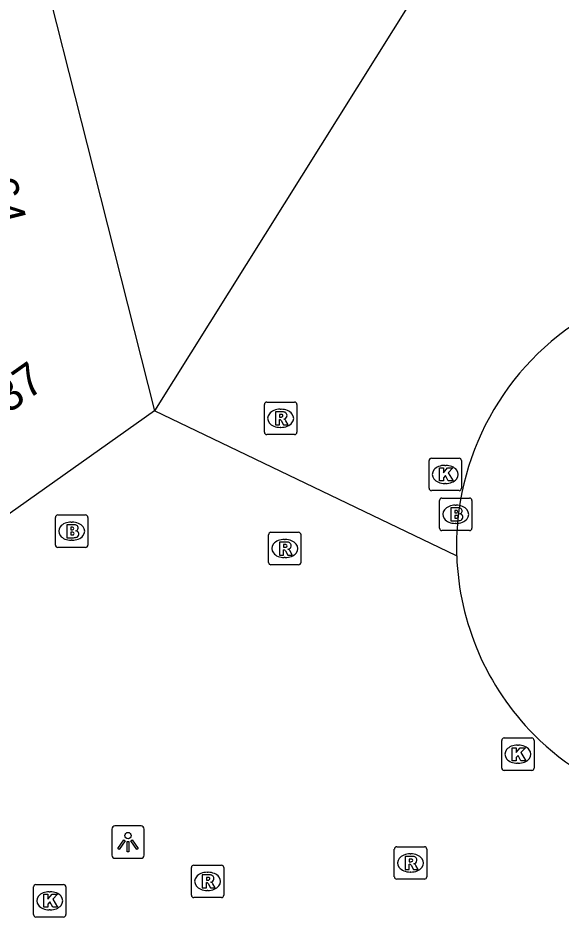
# Model space of a CAD drawing. Extents: x 161087 to 161922, y 382574 to 383873.
# Drawn here: x 161332.08 to 161348.83, y 383402.53 to 383430.23 of the extents above; entities that cross this region are included whole.
import ezdxf

# ---------------------------------------------------------------- set-up
doc = ezdxf.new("R2010")
doc.units = 0
for name, color, linetype in [('IMGEO_Brandkraan', 7, 'Continuous'), ('IMGEO_Kolk', 7, 'Continuous'), ('IMGEO_Lichtpunt', 7, 'Continuous'), ('IMGEO_Pand', 7, 'Continuous'), ('IMGEO_Pand_nummerreeks', 7, 'Continuous'), ('IMGEO_Rioolput', 7, 'Continuous'), ('IMGEO_Voetgangersgebied_open', 7, 'Continuous'), ('IMGEO_Voetpad_open', 7, 'Continuous')]:
    doc.layers.add(name, color=color, linetype=linetype)

msp = doc.modelspace()

# ---------------------------------------------------------------- linework, layer by layer
at = {"layer": 'IMGEO_Brandkraan'}
for p, q in [((161345.155, 383415.438), (161346.007, 383415.438)), ((161345.08, 383414.512), (161345.08, 383415.364)), ((161345.568, 383415.218), (161345.593, 383415.218)), ((161346.081, 383415.364), (161346.081, 383414.512)), ((161333.238, 383413.992), (161333.238, 383414.844)), ((161333.313, 383414.918), (161334.165, 383414.918)), ((161334.239, 383414.844), (161334.239, 383413.992)), ((161333.726, 383414.698), (161333.751, 383414.698)), ((161345.591, 383414.658), (161345.566, 383414.658)), ((161346.007, 383414.438), (161345.155, 383414.438)), ((161333.749, 383414.138), (161333.724, 383414.138)), ((161334.165, 383413.918), (161333.313, 383413.918))]:
    msp.add_line(p, q, dxfattribs=at)
for points in [[(161345.155, 383415.438), (161346.007, 383415.438)], [(161345.08, 383414.512), (161345.08, 383415.364)], [(161345.428, 383415.138), (161345.428, 383414.738), (161345.641, 383414.738)], [(161345.659, 383415.138), (161345.428, 383415.138)], [(161346.081, 383415.364), (161346.081, 383414.512)], [(161333.238, 383413.992), (161333.238, 383414.844)], [(161333.313, 383414.918), (161334.165, 383414.918)], [(161334.239, 383414.844), (161334.239, 383413.992)], [(161345.607, 383415.057), (161345.553, 383415.057), (161345.553, 383414.981)], [(161345.553, 383414.981), (161345.606, 383414.981)], [(161345.615, 383414.905), (161345.553, 383414.905), (161345.553, 383414.824)], [(161333.586, 383414.618), (161333.586, 383414.218), (161333.799, 383414.218)], [(161333.817, 383414.618), (161333.586, 383414.618)], [(161345.553, 383414.824), (161345.615, 383414.824)], [(161333.765, 383414.537), (161333.711, 383414.537), (161333.711, 383414.461)], [(161333.711, 383414.461), (161333.764, 383414.461)], [(161333.773, 383414.385), (161333.711, 383414.385), (161333.711, 383414.304)], [(161333.711, 383414.304), (161333.773, 383414.304)], [(161346.007, 383414.438), (161345.155, 383414.438)], [(161334.165, 383413.918), (161333.313, 383413.918)]]:
    msp.add_lwpolyline(points, dxfattribs=at)
for centre, radius, start, end in [((161345.157, 383415.362), 0.0765, 91.552, 178.448), ((161345.157, 383415.362), 0.0765, 91.552, 178.448), ((161346.005, 383415.362), 0.0765, 1.552, 88.448), ((161346.005, 383415.362), 0.0765, 1.552, 88.448), ((161345.663, 383414.993), 0.145, 59.4692, 91.5367), ((161333.315, 383414.842), 0.0765, 91.552, 178.448), ((161333.315, 383414.842), 0.0765, 91.552, 178.448), ((161334.163, 383414.842), 0.0765, 1.552, 88.448), ((161334.163, 383414.842), 0.0765, 1.552, 88.448), ((161345.608, 383415.019), 0.0379, 267.8285, 90.9355), ((161345.616, 383414.864), 0.0404, 269.8759, 90.5077), ((161345.688, 383415.04), 0.0922, 285.5137, 58.1501), ((161345.693, 383414.848), 0.105, 301.3115, 78.989), ((161333.821, 383414.473), 0.145, 59.4692, 91.5367), ((161333.846, 383414.52), 0.0922, 285.5137, 58.1501), ((161345.647, 383414.989), 0.251, 268.6676, 293.5347), ((161333.766, 383414.499), 0.0379, 267.8285, 90.9355), ((161333.774, 383414.344), 0.0404, 269.8759, 90.5077), ((161333.851, 383414.328), 0.105, 301.3115, 78.989), ((161345.157, 383414.514), 0.0765, 181.552, 268.448), ((161345.157, 383414.514), 0.0765, 181.552, 268.448), ((161346.005, 383414.514), 0.0765, 271.552, 358.448), ((161346.005, 383414.514), 0.0765, 271.552, 358.448), ((161333.805, 383414.469), 0.251, 268.6676, 293.5347), ((161333.315, 383413.994), 0.0765, 181.552, 268.448), ((161333.315, 383413.994), 0.0765, 181.552, 268.448), ((161334.163, 383413.994), 0.0765, 271.552, 358.448), ((161334.163, 383413.994), 0.0765, 271.552, 358.448)]:
    msp.add_arc(centre, radius, start, end, dxfattribs=at)
for centre, major_axis, ratio, start_param, end_param in [((161345.567, 383414.938), (-0.387, 0.002), 0.722429, 4.712389, 7.853982), ((161345.592, 383414.938), (-0.39, 0.002), 0.717154, 1.570796, 4.712389), ((161333.725, 383414.418), (-0.387, 0.002), 0.722429, 4.712389, 7.853982), ((161333.75, 383414.418), (-0.39, 0.002), 0.717154, 1.570796, 4.712389)]:
    msp.add_ellipse(centre, major_axis=major_axis, ratio=ratio, start_param=start_param, end_param=end_param, dxfattribs=at)
at = {"layer": 'IMGEO_Kolk'}
for p, q in [((161344.758, 383415.741), (161344.758, 383416.593)), ((161344.833, 383416.667), (161345.685, 383416.667)), ((161345.759, 383416.593), (161345.759, 383415.741)), ((161345.246, 383416.447), (161345.271, 383416.447)), ((161345.269, 383415.887), (161345.244, 383415.887)), ((161345.685, 383415.667), (161344.833, 383415.667)), ((161346.999, 383407.12), (161346.999, 383407.972)), ((161347.074, 383408.046), (161347.926, 383408.046)), ((161348, 383407.972), (161348, 383407.12)), ((161347.487, 383407.826), (161347.512, 383407.826)), ((161347.51, 383407.266), (161347.485, 383407.266)), ((161347.926, 383407.046), (161347.074, 383407.046)), ((161332.636, 383403.529), (161333.488, 383403.529)), ((161332.561, 383402.603), (161332.561, 383403.455)), ((161333.049, 383403.309), (161333.074, 383403.309)), ((161333.562, 383403.455), (161333.562, 383402.603)), ((161333.072, 383402.749), (161333.047, 383402.749)), ((161333.488, 383402.529), (161332.636, 383402.529))]:
    msp.add_line(p, q, dxfattribs=at)
for points in [[(161344.758, 383415.741), (161344.758, 383416.593)], [(161344.833, 383416.667), (161345.685, 383416.667)], [(161345.759, 383416.593), (161345.759, 383415.741)], [(161345.079, 383416.367), (161345.202, 383416.367), (161345.202, 383416.216), (161345.332, 383416.367), (161345.496, 383416.367), (161345.35, 383416.216), (161345.503, 383415.967), (161345.351, 383415.967), (161345.266, 383416.131), (161345.202, 383416.064), (161345.202, 383415.967), (161345.079, 383415.967), (161345.079, 383416.367)], [(161345.685, 383415.667), (161344.833, 383415.667)], [(161346.999, 383407.12), (161346.999, 383407.972)], [(161347.074, 383408.046), (161347.926, 383408.046)], [(161348, 383407.972), (161348, 383407.12)], [(161347.32, 383407.746), (161347.443, 383407.746), (161347.443, 383407.595), (161347.573, 383407.746), (161347.737, 383407.746), (161347.591, 383407.595), (161347.744, 383407.346), (161347.592, 383407.346), (161347.507, 383407.51), (161347.443, 383407.443), (161347.443, 383407.346), (161347.32, 383407.346), (161347.32, 383407.746)], [(161347.926, 383407.046), (161347.074, 383407.046)], [(161332.636, 383403.529), (161333.488, 383403.529)], [(161332.561, 383402.603), (161332.561, 383403.455)], [(161332.882, 383403.229), (161333.005, 383403.229), (161333.005, 383403.078), (161333.135, 383403.229), (161333.299, 383403.229), (161333.153, 383403.078), (161333.306, 383402.829), (161333.154, 383402.829), (161333.069, 383402.993), (161333.005, 383402.926), (161333.005, 383402.829), (161332.882, 383402.829), (161332.882, 383403.229)], [(161333.562, 383403.455), (161333.562, 383402.603)], [(161333.488, 383402.529), (161332.636, 383402.529)]]:
    msp.add_lwpolyline(points, dxfattribs=at)
for centre, start, end in [((161344.835, 383416.591), 91.552, 178.448), ((161344.835, 383416.591), 91.552, 178.448), ((161345.683, 383416.591), 1.552, 88.448), ((161345.683, 383416.591), 1.552, 88.448), ((161344.835, 383415.743), 181.552, 268.448), ((161344.835, 383415.743), 181.552, 268.448), ((161345.683, 383415.743), 271.552, 358.448), ((161345.683, 383415.743), 271.552, 358.448), ((161347.076, 383407.97), 91.552, 178.448), ((161347.076, 383407.97), 91.552, 178.448), ((161347.924, 383407.97), 1.552, 88.448), ((161347.924, 383407.97), 1.552, 88.448), ((161347.076, 383407.122), 181.552, 268.448), ((161347.076, 383407.122), 181.552, 268.448), ((161347.924, 383407.122), 271.552, 358.448), ((161347.924, 383407.122), 271.552, 358.448), ((161332.638, 383403.453), 91.552, 178.448), ((161332.638, 383403.453), 91.552, 178.448), ((161333.486, 383403.453), 1.552, 88.448), ((161333.486, 383403.453), 1.552, 88.448), ((161332.638, 383402.605), 181.552, 268.448), ((161332.638, 383402.605), 181.552, 268.448), ((161333.486, 383402.605), 271.552, 358.448), ((161333.486, 383402.605), 271.552, 358.448)]:
    msp.add_arc(centre, 0.0765, start, end, dxfattribs=at)
for centre, major_axis, ratio, start_param, end_param in [((161345.245, 383416.167), (-0.387, 0.002), 0.722429, 4.712389, 7.853982), ((161345.27, 383416.167), (-0.39, 0.002), 0.717154, 1.570796, 4.712389), ((161347.486, 383407.546), (-0.387, 0.002), 0.722429, 4.712389, 7.853982), ((161347.511, 383407.546), (-0.39, 0.002), 0.717154, 1.570796, 4.712389), ((161333.048, 383403.029), (-0.387, 0.002), 0.722429, 4.712389, 7.853982), ((161333.073, 383403.029), (-0.39, 0.002), 0.717154, 1.570796, 4.712389)]:
    msp.add_ellipse(centre, major_axis=major_axis, ratio=ratio, start_param=start_param, end_param=end_param, dxfattribs=at)
at = {"layer": 'IMGEO_Lichtpunt'}
for p, q in [((161334.977, 383405.239), (161334.977, 383404.432)), ((161334.977, 383405.239), (161334.977, 383404.432)), ((161335.879, 383405.334), (161335.071, 383405.334)), ((161335.879, 383405.334), (161335.071, 383405.334)), ((161335.973, 383404.432), (161335.973, 383405.239)), ((161335.973, 383404.432), (161335.973, 383405.239)), ((161335.071, 383404.338), (161335.879, 383404.338)), ((161335.071, 383404.338), (161335.879, 383404.338))]:
    msp.add_line(p, q, dxfattribs=at)
for points in [[(161335.351, 383404.903), (161335.39, 383404.875), (161335.202, 383404.613), (161335.164, 383404.64), (161335.351, 383404.903)], [(161335.563, 383404.875), (161335.601, 383404.902), (161335.788, 383404.64), (161335.749, 383404.612), (161335.563, 383404.875)], [(161335.453, 383404.855), (161335.5, 383404.855), (161335.5, 383404.533), (161335.453, 383404.533), (161335.453, 383404.855)]]:
    msp.add_lwpolyline(points, dxfattribs=at)
msp.add_circle((161335.476, 383405.037), 0.0994, dxfattribs=at)
for centre, start, end in [((161335.071, 383405.239), 90, 180), ((161335.071, 383405.239), 90, 180), ((161335.879, 383405.239), 0, 90), ((161335.879, 383405.239), 0, 90), ((161335.071, 383404.432), 180, 270), ((161335.071, 383404.432), 180, 270), ((161335.879, 383404.432), 270, 0), ((161335.879, 383404.432), 270, 360)]:
    msp.add_arc(centre, 0.0946, start, end, dxfattribs=at)
at = {"layer": 'IMGEO_Pand'}
for points in [[(161332.71, 383432.295), (161334.217, 383426.327), (161336.288, 383418.128)], [(161336.288, 383418.128), (161331.516, 383414.752)]]:
    msp.add_lwpolyline(points, dxfattribs=at)
at = {"layer": 'IMGEO_Rioolput'}
for p, q in [((161339.682, 383417.47), (161339.682, 383418.322)), ((161339.757, 383418.396), (161340.609, 383418.396)), ((161340.17, 383418.176), (161340.195, 383418.176)), ((161340.683, 383418.322), (161340.683, 383417.47)), ((161340.193, 383417.616), (161340.168, 383417.616)), ((161340.609, 383417.396), (161339.757, 383417.396)), ((161339.809, 383413.458), (161339.809, 383414.31)), ((161339.884, 383414.384), (161340.736, 383414.384)), ((161340.81, 383414.31), (161340.81, 383413.458)), ((161340.297, 383414.164), (161340.322, 383414.164)), ((161340.32, 383413.604), (161340.295, 383413.604)), ((161340.736, 383413.384), (161339.884, 383413.384)), ((161343.688, 383403.769), (161343.688, 383404.621)), ((161343.763, 383404.695), (161344.615, 383404.695)), ((161344.689, 383404.621), (161344.689, 383403.769)), ((161344.176, 383404.475), (161344.201, 383404.475)), ((161337.43, 383403.201), (161337.43, 383404.053)), ((161337.505, 383404.127), (161338.357, 383404.127)), ((161338.431, 383404.053), (161338.431, 383403.201)), ((161337.918, 383403.907), (161337.943, 383403.907)), ((161344.199, 383403.915), (161344.174, 383403.915)), ((161344.615, 383403.695), (161343.763, 383403.695)), ((161337.941, 383403.347), (161337.916, 383403.347)), ((161338.357, 383403.127), (161337.505, 383403.127))]:
    msp.add_line(p, q, dxfattribs=at)
for points in [[(161339.682, 383417.47), (161339.682, 383418.322)], [(161339.757, 383418.396), (161340.609, 383418.396)], [(161340.683, 383418.322), (161340.683, 383417.47)], [(161340.271, 383418.094), (161340.019, 383418.096), (161340.019, 383417.696)], [(161340.197, 383418.015), (161340.143, 383418.015), (161340.143, 383417.934)], [(161340.143, 383417.934), (161340.195, 383417.934)], [(161340.019, 383417.696), (161340.143, 383417.696), (161340.143, 383417.858), (161340.154, 383417.858)], [(161340.201, 383417.829), (161340.272, 383417.696), (161340.412, 383417.696), (161340.347, 383417.822)], [(161340.609, 383417.396), (161339.757, 383417.396)], [(161339.809, 383413.458), (161339.809, 383414.31)], [(161339.884, 383414.384), (161340.736, 383414.384)], [(161340.81, 383414.31), (161340.81, 383413.458)], [(161340.398, 383414.082), (161340.146, 383414.084), (161340.146, 383413.684)], [(161340.146, 383413.684), (161340.27, 383413.684), (161340.27, 383413.846), (161340.281, 383413.846)], [(161340.324, 383414.003), (161340.27, 383414.003), (161340.27, 383413.922)], [(161340.27, 383413.922), (161340.322, 383413.922)], [(161340.328, 383413.817), (161340.399, 383413.684), (161340.539, 383413.684), (161340.474, 383413.81)], [(161340.736, 383413.384), (161339.884, 383413.384)], [(161343.688, 383403.769), (161343.688, 383404.621)], [(161343.763, 383404.695), (161344.615, 383404.695)], [(161344.689, 383404.621), (161344.689, 383403.769)], [(161344.277, 383404.393), (161344.025, 383404.395), (161344.025, 383403.995)], [(161344.203, 383404.314), (161344.149, 383404.314), (161344.149, 383404.233)], [(161337.43, 383403.201), (161337.43, 383404.053)], [(161337.505, 383404.127), (161338.357, 383404.127)], [(161338.431, 383404.053), (161338.431, 383403.201)], [(161344.025, 383403.995), (161344.149, 383403.995), (161344.149, 383404.157), (161344.16, 383404.157)], [(161344.149, 383404.233), (161344.201, 383404.233)], [(161344.207, 383404.128), (161344.278, 383403.995), (161344.418, 383403.995), (161344.353, 383404.121)], [(161338.019, 383403.825), (161337.767, 383403.827), (161337.767, 383403.427)], [(161337.767, 383403.427), (161337.891, 383403.427), (161337.891, 383403.589), (161337.902, 383403.589)], [(161337.945, 383403.746), (161337.891, 383403.746), (161337.891, 383403.665)], [(161337.891, 383403.665), (161337.943, 383403.665)], [(161337.949, 383403.56), (161338.02, 383403.427), (161338.16, 383403.427), (161338.095, 383403.553)], [(161344.615, 383403.695), (161343.763, 383403.695)], [(161338.357, 383403.127), (161337.505, 383403.127)]]:
    msp.add_lwpolyline(points, dxfattribs=at)
for centre, radius, start, end in [((161339.759, 383418.32), 0.0765, 91.552, 178.448), ((161339.759, 383418.32), 0.0765, 91.552, 178.448), ((161340.607, 383418.32), 0.0765, 1.552, 88.448), ((161340.607, 383418.32), 0.0765, 1.552, 88.448), ((161340.179, 383418.123), 0.19, 274.7715, 282.9687), ((161340.203, 383417.919), 0.0964, 77.0061, 93.1865), ((161340.217, 383417.976), 0.0378, 276.6634, 79.6772), ((161340.27, 383417.984), 0.109, 350.3612, 89.416), ((161340.268, 383417.984), 0.112, 277.5842, 350.9817), ((161340.153, 383417.805), 0.0533, 26.0293, 88.6989), ((161340.252, 383417.769), 0.108, 29.5134, 73.7905), ((161339.759, 383417.472), 0.0765, 181.552, 268.448), ((161339.759, 383417.472), 0.0765, 181.552, 268.448), ((161340.607, 383417.472), 0.0765, 271.552, 358.448), ((161340.607, 383417.472), 0.0765, 271.552, 358.448), ((161339.886, 383414.308), 0.0765, 91.552, 178.448), ((161339.886, 383414.308), 0.0765, 91.552, 178.448), ((161340.734, 383414.308), 0.0765, 1.552, 88.448), ((161340.734, 383414.308), 0.0765, 1.552, 88.448), ((161340.397, 383413.972), 0.109, 350.3612, 89.416), ((161340.28, 383413.793), 0.0533, 26.0293, 88.6989), ((161340.306, 383414.111), 0.19, 274.7715, 282.9687), ((161340.33, 383413.907), 0.0964, 77.0061, 93.1865), ((161340.344, 383413.964), 0.0378, 276.6634, 79.6772), ((161340.395, 383413.972), 0.112, 277.5842, 350.9817), ((161340.379, 383413.757), 0.108, 29.5134, 73.7905), ((161339.886, 383413.46), 0.0765, 181.552, 268.448), ((161339.886, 383413.46), 0.0765, 181.552, 268.448), ((161340.734, 383413.46), 0.0765, 271.552, 358.448), ((161340.734, 383413.46), 0.0765, 271.552, 358.448), ((161343.765, 383404.619), 0.0765, 91.552, 178.448), ((161343.765, 383404.619), 0.0765, 91.552, 178.448), ((161344.613, 383404.619), 0.0765, 1.552, 88.448), ((161344.613, 383404.619), 0.0765, 1.552, 88.448), ((161344.209, 383404.218), 0.0964, 77.0061, 93.1865), ((161344.276, 383404.283), 0.109, 350.3612, 89.416), ((161337.507, 383404.051), 0.0765, 91.552, 178.448), ((161337.507, 383404.051), 0.0765, 91.552, 178.448), ((161338.355, 383404.051), 0.0765, 1.552, 88.448), ((161338.355, 383404.051), 0.0765, 1.552, 88.448), ((161344.159, 383404.104), 0.0533, 26.0293, 88.6989), ((161344.185, 383404.422), 0.19, 274.7715, 282.9687), ((161344.223, 383404.275), 0.0378, 276.6634, 79.6772), ((161344.274, 383404.283), 0.112, 277.5842, 350.9817), ((161344.258, 383404.068), 0.108, 29.5134, 73.7905), ((161338.018, 383403.715), 0.109, 350.3612, 89.416), ((161343.765, 383403.771), 0.0765, 181.552, 268.448), ((161343.765, 383403.771), 0.0765, 181.552, 268.448), ((161344.613, 383403.771), 0.0765, 271.552, 358.448), ((161344.613, 383403.771), 0.0765, 271.552, 358.448), ((161337.901, 383403.536), 0.0533, 26.0293, 88.6989), ((161337.927, 383403.854), 0.19, 274.7715, 282.9687), ((161337.951, 383403.65), 0.0964, 77.0061, 93.1865), ((161337.965, 383403.707), 0.0378, 276.6634, 79.6772), ((161338.016, 383403.715), 0.112, 277.5842, 350.9817), ((161338, 383403.5), 0.108, 29.5134, 73.7905), ((161337.507, 383403.203), 0.0765, 181.552, 268.448), ((161337.507, 383403.203), 0.0765, 181.552, 268.448), ((161338.355, 383403.203), 0.0765, 271.552, 358.448), ((161338.355, 383403.203), 0.0765, 271.552, 358.448)]:
    msp.add_arc(centre, radius, start, end, dxfattribs=at)
for centre, major_axis, ratio, start_param, end_param in [((161340.169, 383417.896), (-0.387, 0.002), 0.722429, 4.712389, 7.853982), ((161340.194, 383417.896), (-0.39, 0.002), 0.717154, 1.570796, 4.712389), ((161340.296, 383413.884), (-0.387, 0.002), 0.722429, 4.712389, 7.853982), ((161340.321, 383413.884), (-0.39, 0.002), 0.717154, 1.570796, 4.712389), ((161344.175, 383404.195), (-0.387, 0.002), 0.722429, 4.712389, 7.853982), ((161344.2, 383404.195), (-0.39, 0.002), 0.717154, 1.570796, 4.712389), ((161337.917, 383403.627), (-0.387, 0.002), 0.722429, 4.712389, 7.853982), ((161337.942, 383403.627), (-0.39, 0.002), 0.717154, 1.570796, 4.712389)]:
    msp.add_ellipse(centre, major_axis=major_axis, ratio=ratio, start_param=start_param, end_param=end_param, dxfattribs=at)
at = {"layer": 'IMGEO_Voetgangersgebied_open'}
for points in [[(161345.94, 383433.532), (161336.288, 383418.128)], [(161345.61, 383413.66), (161336.288, 383418.128)]]:
    msp.add_lwpolyline(points, dxfattribs=at)
at = {"layer": 'IMGEO_Voetpad_open'}
for centre, radius, start, end in [((161353.865, 383413.956), 8.261, 58.9359, 182.0528), ((161353.861, 383413.956), 8.256, 182.054, 224.6866), ((161353.407, 383413.483), 7.601, 224.5565, 285.8759)]:
    msp.add_arc(centre, radius, start, end, dxfattribs=at)

# ---------------------------------------------------------------- texts
at = {"layer": 'IMGEO_Pand_nummerreeks'}
for s, rotation, p in [('52-64', 283.9583, (161330.567, 383427.081)), ('37', 35.2752, (161331.772, 383418.02))]:
    msp.add_text(s, height=1, rotation=rotation, dxfattribs=at).set_placement(p)

doc.saveas('drawing.dxf')
